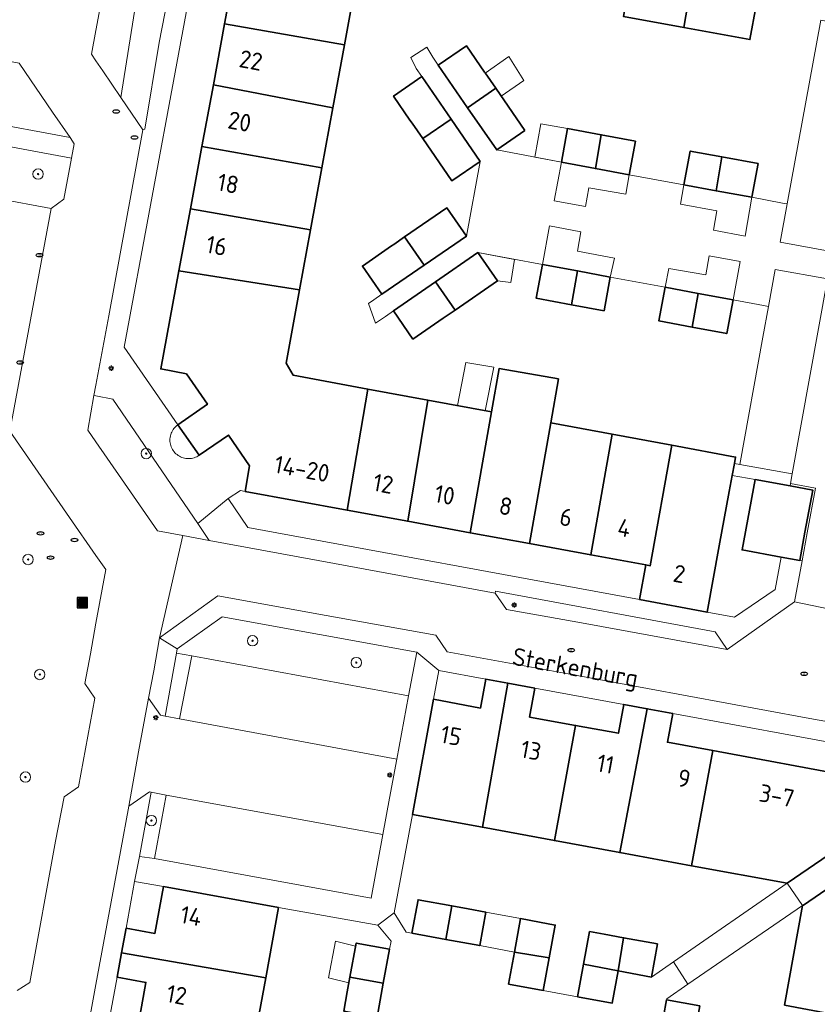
# Model space of a CAD drawing. Header units: metres. Extents: x 152610 to 160096, y 456114 to 462495.
# Tile 451 of 656: x 157994 to 158055, y 459899 to 459975. Entities that reach past the tile are written whole.
import ezdxf
from ezdxf.enums import TextEntityAlignment as Align

# ---------------------------------------------------------------- set-up
doc = ezdxf.new("R2010")
doc.units = ezdxf.units.M
doc.header["$LTSCALE"] = 0.5
doc.layers.get('0').update_dxf_attribs({"linetype": 'CONTINUOUS'})
for name, color, linetype, lineweight in [('B-PV-GR-BEPLANTING_CULTUUR_HEESTERS-GV', 251, 'CONTINUOUS', 18), ('B-PV-GR-BOOM-S', 251, 'CONTINUOUS', 25), ('B-PV-GR-HAAG-GV', 251, 'CONTINUOUS', 13), ('B-PV-IE-MEUBILAIR-S', 251, 'CONTINUOUS', 25), ('B-PV-IE-MEUBILAIR_WEGMEUBILAIR_AFVALBAK-S', 251, 'CONTINUOUS', 25), ('B-PV-OG-BEBOUWING-GV', 6, 'CONTINUOUS', 35), ('B-PV-OG-BEBOUWING-T18', 1, 'CONTINUOUS', 18), ('B-PV-OG-BEBOUWING_OVERBOUWING-GV', 251, 'CONTINUOUS', 18), ('B-PV-OG-BEBOUWING_SCHUUR-GV', 251, 'CONTINUOUS', 18), ('B-PV-OG-TERREIN_BEGROEID-GV', 251, 'CONTINUOUS', 18), ('B-PV-OG-TOPOGRAFIE-T18', 1, 'CONTINUOUS', 18), ('B-PV-VH-ONVERHARD_ZAND-GV', 251, 'CONTINUOUS', 18), ('B-PV-VH-OPENVERHARDING_BETONSTRAATSTEEN-GV', 251, 'CONTINUOUS', 18), ('B-PV-VH-OPENVERHARDING_TEGEL-GV', 251, 'CONTINUOUS', 18)]:
    doc.layers.add(name, color=color, linetype=linetype, lineweight=lineweight)
doc.styles.add('NLCS-ISO', font='NLCS-ISO.ttf')
doc.styles.add('NLCS-ISO-M750-T18', font='NLCS-ISO.ttf', dxfattribs={"height": 1.35})

# ---------------------------------------------------------------- blocks, each defined once
blk = doc.blocks.new('SIE-WEG_AFVALBAK-SO')
h = blk.add_hatch(color=256)
h.dxf.hatch_style = 1
h.paths.add_polyline_path([(-1.5, -1.5), (1.5, -1.5), (1.5, 1.5), (-1.5, 1.5)])
for points in [[(-2, -2), (2, -2), (2, 2), (-2, 2)], [(-1.5, -1.5), (1.5, -1.5), (1.5, 1.5), (-1.5, 1.5)]]:
    blk.add_lwpolyline(points, close=True)
blk = doc.blocks.new('SIE-MEUBILAIR_PAAL_LICHTMAST-SO')
for points in [[(-0.62, 0), (-1, 0)], [(-0.71, 0.71), (-0.44, 0.44)], [(0, 1), (0, 0.62)], [(0.44, 0.44), (0.71, 0.71)], [(1, 0), (0.62, 0)], [(-0.71, -0.71), (-0.44, -0.44)], [(0, -0.62), (0, -1)], [(0.44, -0.44), (0.71, -0.71)]]:
    blk.add_lwpolyline(points)
blk.add_circle((0, 0), 0.5)
blk = doc.blocks.new('SIE-MEUBILAIR_PUT_RIOOLPUT-SO')
blk.add_ellipse((0, 0), major_axis=(1.25, 0), ratio=0.54)
at = {"style": 'NLCS-ISO'}
blk.add_text('ri', height=0.75, dxfattribs=at).set_placement((-0.04, 0.07), align=Align.MIDDLE_CENTER)
blk = doc.blocks.new('SIE-MEUBILAIR_PUT_KOLK-SO')
blk.add_ellipse((0, 0), major_axis=(1.25, 0), ratio=0.54)
at = {"style": 'NLCS-ISO'}
blk.add_text('klk', height=0.75, dxfattribs=at).set_placement((0.03, 0), align=Align.MIDDLE_CENTER)
blk = doc.blocks.new('SGR-BOOM_GBKN-SO')
at = {"linetype": 'ByBlock', "lineweight": 18}
h = blk.add_hatch(color=0, dxfattribs=at)
h.dxf.hatch_style = 1
edge = h.paths.add_edge_path()
edge.add_arc((0, 0), 0.25, 0, 360)
at = {"color": 0, "linetype": 'ByBlock', "lineweight": 18}
for radius in [2, 0.25]:
    blk.add_circle((0, 0), radius, dxfattribs=at)
at = {"color": 0, "linetype": 'ByBlock', "lineweight": 18, "style": 'NLCS-ISO'}
blk.add_attdef('SOORT', (2.5, 0), '', height=1.5, dxfattribs=at)

msp = doc.modelspace()

# ---------------------------------------------------------------- linework, layer by layer
at = {"layer": 'B-PV-GR-BEPLANTING_CULTUUR_HEESTERS-GV', "flags": 128}
for points in [[(158001.919, 459968.754), (158004.03, 459982.16), (158001.17, 459980.18), (158000, 459973.919), (157999.66, 459972.1), (158000, 459971.592), (158000.53, 459970.8)], [(158024.65, 459926.13), (158009.7, 459928.83), (158006.25, 459926.37), (158006.193, 459926.054), (158007.36, 459925.84), (158024.02, 459922.78)]]:
    msp.add_lwpolyline(points, close=True, dxfattribs=at)
at = {"layer": 'B-PV-GR-HAAG-GV', "flags": 128}
for points in [[(158004.85, 459973), (158007.07, 459984.28), (158004.03, 459982.16), (158001.919, 459968.754), (158003.6, 459966.28), (158003.76, 459966.33)], [(158038.39, 459963.298), (158035.78, 459963.78), (158035.22, 459960.83), (158037.61, 459960.38), (158037.88, 459961.83), (158040.73, 459961.33), (158040.98, 459962.82)], [(158047.665, 459961.595), (158045.19, 459962.05), (158044.92, 459960.55), (158047.71, 459960.05), (158047.47, 459958.56), (158049.88, 459958.1), (158050.41, 459961.09)], [(158037.27, 459958.43), (158034.85, 459958.89), (158034.31, 459955.92), (158036.999, 459955.426), (158039.53, 459954.96), (158039.84, 459956.42), (158037, 459956.95)], [(158049.52, 459956.16), (158047.12, 459956.6), (158046.86, 459955.12), (158044.02, 459955.63), (158043.75, 459954.17), (158046.272, 459953.706), (158048.97, 459953.21)], [(158000, 459945.831), (157999.85, 459945.86), (157999.37, 459943.19), (158000, 459942.284), (158001.97, 459939.45), (158004.72, 459935.44), (158006.665, 459935.084), (158008.71, 459934.71), (158007.819, 459936.017), (158001.31, 459945.57)], [(158049.47, 459940.55), (158049.06, 459940.63), (158048.89, 459939.71), (158050.66, 459939.39), (158053.35, 459938.904), (158053.38, 459939.08), (158053.51, 459939.83)], [(158047.58, 459927.7), (158030.71, 459930.82), (158030.68, 459930.67), (158031.56, 459929.4), (158037.03, 459928.42), (158048.5, 459926.32)], [(158007.36, 459925.84), (158006.193, 459926.054), (158005.31, 459921.206), (158006.42, 459921)], [(158005.39, 459915.14), (158004.237, 459915.365), (158003.34, 459910.43), (158004.5, 459910.26)]]:
    msp.add_lwpolyline(points, close=True, dxfattribs=at)
at = {"layer": 'B-PV-OG-BEBOUWING-GV', "flags": 128}
for points in [[(158027.837, 459986.906), (158020.62, 459988.24), (158020.23, 459986.29), (158017.9, 459984.66), (158016.33, 459986.93), (158013.97, 459985.29), (158015.55, 459983.01), (158013.5, 459981.59), (158013.21, 459981.39), (158011.25, 459981.79), (158009.885, 459974.413), (158019.095, 459972.8), (158020.06, 459978.06), (158020.94, 459978.59), (158026.253, 459977.615), (158027.586, 459985.619)], [(158046.757, 459983.411), (158042.254, 459984.243), (158040.542, 459974.993), (158045.177, 459974.143)], [(158051.267, 459982.577), (158046.757, 459983.411), (158045.177, 459974.143), (158050.26, 459973.21), (158050.74, 459975.83), (158050.128, 459975.944)], [(158019.095, 459972.8), (158009.885, 459974.413), (158009.021, 459969.74), (158018.21, 459967.971)], [(158029.872, 459970.713), (158028.48, 459972.73), (158026.31, 459971.24), (158028.558, 459967.98), (158030.724, 459969.474), (158029.912, 459970.65)], [(158027.292, 459967.107), (158025.05, 459970.37), (158022.87, 459968.87), (158024.131, 459967.03), (158024.293, 459966.8), (158025.114, 459965.605)], [(158018.21, 459967.971), (158009.021, 459969.74), (158008.143, 459964.997), (158017.364, 459963.358)], [(158032.97, 459966.22), (158030.724, 459969.474), (158028.558, 459967.98), (158030.8, 459964.73)], [(158029.53, 459963.85), (158027.292, 459967.107), (158025.114, 459965.605), (158027.35, 459962.35)], [(158038.836, 459965.894), (158036.25, 459966.37), (158035.78, 459963.78), (158038.39, 459963.298)], [(158041.47, 459965.41), (158038.836, 459965.894), (158038.39, 459963.298), (158040.98, 459962.82)], [(158017.364, 459963.358), (158008.143, 459964.997), (158007.257, 459960.206), (158016.489, 459958.588)], [(158048.111, 459964.191), (158045.67, 459964.64), (158045.19, 459962.05), (158047.665, 459961.595)], [(158050.89, 459963.68), (158048.111, 459964.191), (158047.665, 459961.595), (158050.41, 459961.09)], [(158016.489, 459958.588), (158007.257, 459960.206), (158006.376, 459955.446), (158015.642, 459953.969)], [(158028.47, 459958.11), (158026.97, 459960.28), (158023.724, 459958.041), (158025.221, 459955.872)], [(158025.221, 459955.872), (158023.724, 459958.041), (158022.89, 459957.466), (158022.724, 459957.348), (158020.48, 459955.8), (158021.98, 459953.64)], [(158030.85, 459954.67), (158029.34, 459956.84), (158026.097, 459954.603), (158027.6, 459952.427)], [(158036.999, 459955.426), (158034.31, 459955.92), (158033.83, 459953.34), (158036.544, 459952.836)], [(158015.642, 459953.969), (158006.376, 459955.446), (158004.98, 459947.9), (158006.95, 459947.52), (158008.57, 459945.18), (158006.3, 459943.61), (158007.93, 459941.26), (158010.18, 459942.81), (158011.8, 459940.44), (158011.47, 459938.48), (158019.296, 459937.044), (158020.892, 459946.349), (158015.16, 459947.41), (158014.61, 459948.34)], [(158039.53, 459954.96), (158036.999, 459955.426), (158036.544, 459952.836), (158039.05, 459952.37)], [(158027.6, 459952.427), (158026.097, 459954.603), (158022.86, 459952.37), (158024.36, 459950.19), (158026.675, 459951.789)], [(158046.272, 459953.706), (158043.75, 459954.17), (158043.27, 459951.59), (158045.817, 459951.116)], [(158048.97, 459953.21), (158046.272, 459953.706), (158045.817, 459951.116), (158048.48, 459950.62)], [(158034.95, 459943.746), (158035.543, 459947.126), (158030.985, 459947.921), (158030.395, 459944.589), (158028.751, 459935.309), (158033.322, 459934.47)], [(158025.501, 459945.496), (158020.892, 459946.349), (158019.296, 459937.044), (158023.956, 459936.189)], [(158030.395, 459944.589), (158025.501, 459945.496), (158023.956, 459936.189), (158028.751, 459935.309)], [(158039.67, 459942.872), (158034.95, 459943.746), (158033.322, 459934.47), (158038.028, 459933.607)], [(158038.028, 459933.607), (158042.26, 459932.83), (158042.599, 459932.768), (158044.249, 459942.025), (158039.67, 459942.872)], [(158041.77, 459930.18), (158046.97, 459929.2), (158047.906, 459934.311), (158048.67, 459938.48), (158048.89, 459939.71), (158049.06, 459940.63), (158049.153, 459941.117), (158044.249, 459942.025), (158042.599, 459932.768), (158042.26, 459932.83)], [(158053.35, 459938.904), (158050.66, 459939.39), (158049.66, 459933.99), (158052.663, 459933.44), (158054.09, 459933.18), (158054.489, 459935.338), (158055.09, 459938.59)], [(158031.647, 459923.742), (158029.96, 459924.05), (158029.55, 459921.83), (158025.95, 459922.5), (158024.33, 459913.65), (158029.697, 459912.664)], [(158033.74, 459923.36), (158031.647, 459923.742), (158029.697, 459912.664), (158035.239, 459911.645), (158036.864, 459920.492), (158033.33, 459921.14)], [(158042.366, 459921.779), (158040.56, 459922.11), (158040.15, 459919.89), (158036.864, 459920.492), (158035.239, 459911.645), (158040.257, 459910.723)], [(158044.33, 459921.42), (158042.366, 459921.779), (158040.257, 459910.723), (158045.764, 459909.712), (158047.404, 459918.554), (158043.92, 459919.2)], [(158058.15, 459916.56), (158047.404, 459918.554), (158045.764, 459909.712), (158053.12, 459908.36), (158055.778, 459910.192), (158057.15, 459911.14)], [(158062.847, 459908.591), (158058.36, 459909.42), (158054.369, 459906.681), (158054.31, 459906.64), (158052.918, 459898.991), (158061.743, 459897.334), (158063.096, 459904.731), (158066.951, 459904.018), (158067.632, 459907.702), (158067.633, 459907.706), (158063.77, 459908.42), (158063.206, 459908.524)], [(158014.04, 459906.5), (158005.19, 459908.1), (158004.53, 459904.5), (158002.31, 459904.9), (158001.965, 459903.01), (158013.044, 459901.097)], [(158026.882, 459904.05), (158027.355, 459906.621), (158024.75, 459907.1), (158024.28, 459904.53)], [(158026.882, 459904.05), (158029.49, 459903.57), (158029.96, 459906.14), (158028.593, 459906.393), (158027.355, 459906.621)], [(158034.087, 459905.372), (158032.62, 459905.64), (158032.155, 459903.072), (158034.84, 459902.64), (158035.3, 459905.15)], [(158039.06, 459904.447), (158037.94, 459904.65), (158037.475, 459902.144), (158040.13, 459901.62), (158040.55, 459904.175)], [(158022.56, 459903.29), (158020, 459903.76), (158019.52, 459901.15), (158022.084, 459900.677)], [(158043.16, 459903.7), (158040.55, 459904.175), (158040.13, 459901.62), (158042.69, 459901.15)], [(158013.044, 459901.097), (158001.965, 459903.01), (158001.624, 459901.139), (158003.84, 459900.74), (158003.234, 459897.431), (158012.074, 459895.836)], [(158034.84, 459902.64), (158032.155, 459903.072), (158031.71, 459900.61), (158034.38, 459900.13)], [(158040.13, 459901.62), (158037.475, 459902.144), (158037.01, 459899.64), (158039.68, 459899.15)], [(158022.084, 459900.677), (158019.52, 459901.15), (158019.311, 459900.015), (158019.04, 459898.54), (158021.61, 459898.07)], [(158046.4, 459898.93), (158043.84, 459899.39), (158043.38, 459896.83), (158040.91, 459897.28), (158040.42, 459894.62), (158042.925, 459894.174), (158043.386, 459896.815), (158045.915, 459896.33)]]:
    msp.add_lwpolyline(points, close=True, dxfattribs=at)
at = {"layer": 'B-PV-OG-BEBOUWING_OVERBOUWING-GV', "flags": 128}
for points in [[(158036.25, 459966.37), (158034.191, 459966.749), (158033.732, 459964.171), (158035.78, 459963.78)], [(158032.17, 459956.316), (158029.34, 459956.84), (158030.85, 459954.67), (158031.874, 459954.542)], [(158057.281, 459910.941), (158057.15, 459911.14), (158055.778, 459910.192), (158053.12, 459908.36), (158054.31, 459906.64), (158054.369, 459906.681), (158058.36, 459909.42), (158058.164, 459909.725)], [(158032.62, 459905.64), (158029.96, 459906.14), (158029.49, 459903.57), (158032.155, 459903.072)], [(158019.959, 459903.537), (158018.408, 459903.922), (158017.868, 459901.08), (158019.44, 459900.716), (158019.52, 459901.15)]]:
    msp.add_lwpolyline(points, close=True, dxfattribs=at)
at = {"layer": 'B-PV-OG-BEBOUWING_SCHUUR-GV', "flags": 128}
for points in [[(158032.878, 459970.08), (158031.735, 459971.921), (158029.92, 459970.639), (158030.724, 459969.474), (158031.15, 459968.857)], [(158030.575, 459948.041), (158028.434, 459948.394), (158027.779, 459945.074), (158029.923, 459944.676)]]:
    msp.add_lwpolyline(points, close=True, dxfattribs=at)
at = {"layer": 'B-PV-OG-TERREIN_BEGROEID-GV', "flags": 128}
for points in [[(157994.1, 459971.4), (157989.82, 459972.2), (157987.71, 459970.73), (157984.21, 459968.26), (157998.01, 459965.68), (157996.67, 459967.64)], [(157992.887, 459965.07), (157992.692, 459963.942), (157992.505, 459962.834), (157992.426, 459961.111), (157992.406, 459961), (157996.56, 459960.24), (157997.54, 459960.94), (157998.12, 459964.09)]]:
    msp.add_lwpolyline(points, close=True, dxfattribs=at)
msp.add_lwpolyline([(157993.94, 459900.11), (157994.93, 459900.74), (157996.9, 459911.6), (157997.56, 459915.01), (157998.65, 459915.77), (157999.91, 459922.6), (157999.15, 459923.71), (157999.57, 459926), (158000, 459928.358), (158000.75, 459932.47), (158000, 459933.549), (157997.97, 459936.47), (157993.381, 459943.104)], dxfattribs=at)
at = {"layer": 'B-PV-VH-ONVERHARD_ZAND-GV', "flags": 128}
for points in [[(158004.85, 459973), (158007.07, 459984.28), (158004.03, 459982.16), (158001.919, 459968.754), (158003.6, 459966.28), (158003.76, 459966.33)], [(158038.39, 459963.298), (158035.78, 459963.78), (158035.22, 459960.83), (158037.61, 459960.38), (158037.88, 459961.83), (158040.73, 459961.33), (158040.98, 459962.82)], [(158047.665, 459961.595), (158045.19, 459962.05), (158044.92, 459960.55), (158047.71, 459960.05), (158047.47, 459958.56), (158049.88, 459958.1), (158050.41, 459961.09)], [(158037.27, 459958.43), (158034.85, 459958.89), (158034.31, 459955.92), (158036.999, 459955.426), (158039.53, 459954.96), (158039.84, 459956.42), (158037, 459956.95)], [(158049.52, 459956.16), (158047.12, 459956.6), (158046.86, 459955.12), (158044.02, 459955.63), (158043.75, 459954.17), (158046.272, 459953.706), (158048.97, 459953.21)], [(158000, 459945.831), (157999.85, 459945.86), (157999.37, 459943.19), (158000, 459942.284), (158001.97, 459939.45), (158004.72, 459935.44), (158006.665, 459935.084), (158008.71, 459934.71), (158007.819, 459936.017), (158001.31, 459945.57)], [(158049.47, 459940.55), (158049.06, 459940.63), (158048.89, 459939.71), (158050.66, 459939.39), (158053.35, 459938.904), (158053.38, 459939.08), (158053.51, 459939.83)], [(158047.58, 459927.7), (158030.71, 459930.82), (158030.68, 459930.67), (158031.56, 459929.4), (158037.03, 459928.42), (158048.5, 459926.32)], [(158007.36, 459925.84), (158006.193, 459926.054), (158005.31, 459921.206), (158006.42, 459921)], [(158005.39, 459915.14), (158004.237, 459915.365), (158003.34, 459910.43), (158004.5, 459910.26)]]:
    msp.add_lwpolyline(points, close=True, dxfattribs=at)
at = {"layer": 'B-PV-VH-OPENVERHARDING_BETONSTRAATSTEEN-GV', "flags": 128}
for points in [[(157998.89, 459894.52), (158000, 459900.568), (158001.88, 459910.81), (158002.52, 459914.3), (158003.277, 459918.458), (158004.03, 459922.6), (158004.44, 459924.7), (158004.89, 459927.22), (158006.665, 459935.084), (158004.72, 459935.44), (158001.97, 459939.45), (158000, 459942.284), (157999.37, 459943.19), (157999.85, 459945.86), (158000, 459946.656), (158001, 459951.97), (158003.6, 459966.28), (158001.919, 459968.754), (158000.53, 459970.8), (158000, 459971.592), (157999.66, 459972.1), (158000, 459973.919), (158001.17, 459980.18)], [(157994.1, 459971.4), (157996.67, 459967.64), (157998.01, 459965.68), (157998.32, 459965.21), (157998.12, 459964.09), (157997.54, 459960.94), (157996.56, 459960.24), (157993.381, 459943.104), (157997.97, 459936.47), (158000, 459933.549), (158000.75, 459932.47), (158000, 459928.358), (157999.57, 459926), (157999.15, 459923.71), (157999.91, 459922.6), (157998.65, 459915.77), (157997.56, 459915.01), (157996.9, 459911.6), (157994.93, 459900.74), (157993.94, 459900.11)], [(158056.279, 459929.462), (158053.68, 459930), (158048.5, 459926.32), (158037.03, 459928.42), (158031.56, 459929.4), (158030.68, 459930.67), (158018.34, 459932.94), (158008.71, 459934.71), (158006.665, 459935.084), (158004.89, 459927.22), (158009.37, 459930.46), (158017.68, 459928.95), (158026.12, 459927.43), (158027, 459926.15), (158036.28, 459924.45), (158054.57, 459921.08), (158061.86, 459919.76)]]:
    msp.add_lwpolyline(points, dxfattribs=at)
for points in [[(158057.137, 459974.442), (158055.72, 459974.7), (158053.124, 459960.586), (158052.58, 459957.63), (158056.62, 459956.9), (158059.753, 459973.967)], [(157996.56, 459960.24), (157992.406, 459961), (157991.806, 459957.73), (157991.734, 459957.325), (157990.635, 459951.414), (157990.562, 459951.01), (157989.31, 459944.276), (157993.1, 459943.51), (157993.381, 459943.104)], [(158056.22, 459954.82), (158052.2, 459955.53), (158051.689, 459952.703), (158051.26, 459950.33), (158049.47, 459940.55), (158053.51, 459939.83)], [(158061.19, 459953.93), (158056.22, 459954.82), (158053.51, 459939.83), (158053.38, 459939.08), (158055.3, 459938.72), (158054.665, 459935.306), (158054.264, 459933.148), (158053.68, 459930), (158056.279, 459929.462), (158058.17, 459929.07), (158058.769, 459932.343), (158059.162, 459934.491), (158059.164, 459934.501), (158059.493, 459936.307), (158059.89, 459938.47), (158058.63, 459940.22), (158058.72, 459940.75), (158058.83, 459941.37)], [(158024.02, 459922.78), (158007.36, 459925.84), (158006.42, 459921), (158023.12, 459917.89)], [(158004.96, 459921.27), (158004.03, 459922.6), (158003.277, 459918.458), (158002.52, 459914.3), (158004.11, 459915.39), (158004.237, 459915.365), (158005.39, 459915.14), (158022.048, 459912.11), (158022.567, 459914.91), (158023.12, 459917.89), (158006.42, 459921), (158005.31, 459921.206)], [(158022.048, 459912.11), (158005.39, 459915.14), (158004.5, 459910.26), (158021.14, 459907.21)]]:
    msp.add_lwpolyline(points, close=True, dxfattribs=at)
at = {"layer": 'B-PV-VH-OPENVERHARDING_TEGEL-GV', "flags": 128}
for points in [[(158007.07, 459984.28), (158004.85, 459973), (158003.76, 459966.33), (158003.6, 459966.28), (158001, 459951.97), (158000, 459946.656), (157999.85, 459945.86), (158000, 459945.831), (158001.31, 459945.57), (158007.819, 459936.017), (158010.17, 459937.94), (158011.11, 459938.54), (158011.47, 459938.48), (158011.8, 459940.44), (158010.18, 459942.81), (158007.93, 459941.26), (158007.84, 459941.202), (158007.746, 459941.152), (158007.648, 459941.108), (158007.547, 459941.072), (158007.444, 459941.043), (158007.339, 459941.023), (158007.233, 459941.01), (158007.126, 459941.005), (158007.02, 459941.008), (158006.913, 459941.019), (158006.808, 459941.038), (158006.705, 459941.065), (158006.603, 459941.1), (158006.505, 459941.142), (158006.41, 459941.191), (158006.319, 459941.247), (158006.232, 459941.31), (158006.151, 459941.379), (158006.075, 459941.454), (158006.004, 459941.534), (158005.94, 459941.62), (158005.882, 459941.71), (158005.832, 459941.804), (158005.788, 459941.902), (158005.752, 459942.003), (158005.723, 459942.106), (158005.703, 459942.21), (158005.69, 459942.317), (158005.685, 459942.424), (158005.688, 459942.53), (158005.699, 459942.637), (158005.718, 459942.742), (158005.745, 459942.845), (158005.78, 459942.947), (158005.822, 459943.045), (158005.871, 459943.14), (158005.927, 459943.231), (158005.99, 459943.318), (158006.059, 459943.399), (158006.134, 459943.475), (158006.214, 459943.546), (158006.3, 459943.61), (158002.17, 459949.58), (158008.25, 459982.34)], [(158056.62, 459956.9), (158052.58, 459957.63), (158053.124, 459960.586), (158052.77, 459960.65), (158050.41, 459961.09), (158049.88, 459958.1), (158047.47, 459958.56), (158047.71, 459960.05), (158044.92, 459960.55), (158045.19, 459962.05), (158040.98, 459962.82), (158040.73, 459961.33), (158037.88, 459961.83), (158037.61, 459960.38), (158035.22, 459960.83), (158035.78, 459963.78), (158030.8, 459964.73), (158028.558, 459967.98), (158026.31, 459971.24), (158025.88, 459971.86), (158025.424, 459972.64), (158024.19, 459971.833), (158024.62, 459970.99), (158025.05, 459970.37), (158027.292, 459967.107), (158029.53, 459963.85), (158028.47, 459958.11), (158025.221, 459955.872), (158021.98, 459953.64), (158021.36, 459953.21), (158020.94, 459952.926), (158021.484, 459951.419), (158022.24, 459951.94), (158022.86, 459952.37), (158026.097, 459954.603), (158029.34, 459956.84), (158034.31, 459955.92), (158034.85, 459958.89), (158037.27, 459958.43), (158037, 459956.95), (158039.84, 459956.42), (158039.53, 459954.96), (158043.75, 459954.17), (158044.02, 459955.63), (158046.86, 459955.12), (158047.12, 459956.6), (158049.52, 459956.16), (158048.97, 459953.21), (158051.31, 459952.77), (158051.689, 459952.703), (158052.2, 459955.53), (158056.22, 459954.82)], [(158061.86, 459919.76), (158054.57, 459921.08), (158036.28, 459924.45), (158027, 459926.15), (158026.12, 459927.43), (158017.68, 459928.95), (158009.37, 459930.46), (158004.89, 459927.22), (158006.25, 459926.37), (158009.7, 459928.83), (158024.65, 459926.13), (158026.36, 459924.72), (158029.96, 459924.05), (158031.647, 459923.742), (158033.74, 459923.36), (158040.56, 459922.11), (158042.366, 459921.779), (158044.33, 459921.42), (158058.56, 459918.79)], [(158043.38, 459896.83), (158043.84, 459899.39), (158043.86, 459899.49), (158045.474, 459900.594), (158044.395, 459902.329), (158042.69, 459901.15), (158040.13, 459901.62), (158039.68, 459899.15), (158037.01, 459899.64), (158034.38, 459900.13), (158031.71, 459900.61), (158032.155, 459903.072), (158029.49, 459903.57), (158026.882, 459904.05), (158024.28, 459904.53), (158023.84, 459904.61), (158022.93, 459906.09), (158021.66, 459905.14), (158022.68, 459903.91), (158022.56, 459903.29), (158022.084, 459900.677), (158021.61, 459898.07)]]:
    msp.add_lwpolyline(points, dxfattribs=at)
for points in [[(157998.01, 459965.68), (157984.21, 459968.26), (157982.64, 459967.15), (157982.69, 459966.98), (157992.887, 459965.07), (157998.12, 459964.09), (157998.32, 459965.21)], [(158041.77, 459930.18), (158011.67, 459935.7), (158010.17, 459937.94), (158007.819, 459936.017), (158008.71, 459934.71), (158018.34, 459932.94), (158030.68, 459930.67), (158030.71, 459930.82), (158047.58, 459927.7), (158048.5, 459926.32), (158053.68, 459930), (158054.264, 459933.148), (158054.09, 459933.18), (158052.663, 459933.44), (158052.2, 459930.93), (158049.08, 459928.81), (158046.97, 459929.2)], [(158006.25, 459926.37), (158004.89, 459927.22), (158004.44, 459924.7), (158004.03, 459922.6), (158004.96, 459921.27), (158005.31, 459921.206), (158006.193, 459926.054)], [(158026.36, 459924.72), (158024.65, 459926.13), (158024.02, 459922.78), (158023.12, 459917.89), (158022.567, 459914.91), (158022.048, 459912.11), (158021.14, 459907.21), (158004.5, 459910.26), (158003.34, 459910.43), (158002.97, 459908.5), (158005.19, 459908.1), (158014.04, 459906.5), (158021.66, 459905.14), (158022.93, 459906.09), (158024.33, 459913.65), (158025.95, 459922.5)], [(158004.237, 459915.365), (158004.11, 459915.39), (158002.52, 459914.3), (158001.88, 459910.81), (158000, 459900.568), (157998.89, 459894.52), (157996.23, 459880.15), (157996.82, 459879.27), (158000, 459878.693), (158001.28, 459878.46), (158002.93, 459878.27), (158005.83, 459877.78), (158006.85, 459878.49), (158005.66, 459880.22), (158004.66, 459879.52), (158000, 459880.389), (157997.9, 459880.78), (157998.009, 459881.475), (158000, 459892.308), (158001.624, 459901.139), (158001.965, 459903.01), (158002.31, 459904.9), (158002.97, 459908.5), (158003.34, 459910.43)], [(158044.395, 459902.329), (158045.474, 459900.594), (158054.31, 459906.64), (158054.369, 459906.681), (158058.36, 459909.42), (158058.164, 459909.725), (158057.281, 459910.941), (158057.15, 459911.14), (158055.778, 459910.192), (158053.12, 459908.36)]]:
    msp.add_lwpolyline(points, close=True, dxfattribs=at)

# ---------------------------------------------------------------- block references
at = {"layer": 'B-PV-GR-BOOM-S', "xscale": 0.2, "yscale": 0.2, "zscale": 0.2}
for p in [(157995.55, 459962.88), (158003.869, 459941.388), (157994.78, 459933.25), (158012.04, 459927), (158020.01, 459925.32), (157995.68, 459924.41), (157994.58, 459916.52), (158004.26, 459913.18)]:
    msp.add_blockref('SGR-BOOM_GBKN-SO', p, dxfattribs=at)
at = {"layer": 'B-PV-IE-MEUBILAIR-S', "xscale": 0.2, "yscale": 0.2, "zscale": 0.2}
for name, p in [('SIE-MEUBILAIR_PUT_RIOOLPUT-SO', (158001.548, 459967.689)), ('SIE-MEUBILAIR_PUT_RIOOLPUT-SO', (158002.959, 459965.691)), ('SIE-MEUBILAIR_PUT_KOLK-SO', (157995.668, 459956.648)), ('SIE-MEUBILAIR_PUT_KOLK-SO', (157994.181, 459948.387)), ('SIE-MEUBILAIR_PAAL_LICHTMAST-SO', (158001.175, 459947.954)), ('SIE-MEUBILAIR_PUT_RIOOLPUT-SO', (157995.743, 459935.259)), ('SIE-MEUBILAIR_PUT_RIOOLPUT-SO', (157998.348, 459934.748)), ('SIE-MEUBILAIR_PUT_RIOOLPUT-SO', (157996.515, 459933.389)), ('SIE-MEUBILAIR_PAAL_LICHTMAST-SO', (158032.142, 459929.747)), ('SIE-MEUBILAIR_PUT_RIOOLPUT-SO', (158036.532, 459926.283)), ('SIE-MEUBILAIR_PUT_RIOOLPUT-SO', (158054.431, 459924.46)), ('SIE-MEUBILAIR_PAAL_LICHTMAST-SO', (158004.596, 459921.091)), ('SIE-MEUBILAIR_PAAL_LICHTMAST-SO', (158022.576, 459916.679))]:
    msp.add_blockref(name, p, dxfattribs=at)
at = {"layer": 'B-PV-IE-MEUBILAIR_WEGMEUBILAIR_AFVALBAK-S', "xscale": 0.2, "yscale": 0.2, "zscale": 0.2}
msp.add_blockref('SIE-WEG_AFVALBAK-SO', (157998.962, 459929.93), dxfattribs=at)

# ---------------------------------------------------------------- texts
at = {"layer": 'B-PV-OG-BEBOUWING-T18', "style": 'NLCS-ISO-M750-T18'}
for s, rotation, p in [('22', 349.5, (158011.911, 459971.622)), ('20', 349.5, (158011.04, 459966.913)), ('18', 349.5, (158010.158, 459962.147)), ('16', 349.5, (158009.275, 459957.371)), ('14-20', 349.6, (158015.834, 459940.221)), ('12', 349.6, (158022.077, 459939.075)), ('10', 349.6, (158026.805, 459938.208)), ('8', 349.6, (158031.488, 459937.348)), ('6', 349.6, (158036.126, 459936.497)), ('4', 349.6, (158040.595, 459935.678)), ('2', 349.3, (158044.833, 459932.147)), ('15', 349.5, (158027.293, 459919.707)), ('13', 349.6, (158033.436, 459918.577)), ('11', 349.6, (158039.162, 459917.529)), ('9', 349.5, (158045.206, 459916.419)), ('3-7', 349.5, (158052.321, 459915.099)), ('14', 349.6, (158007.319, 459905.849)), ('12', 349.6, (158006.206, 459899.782))]:
    msp.add_text(s, height=1.35, rotation=rotation, dxfattribs=at).set_placement(p, align=Align.MIDDLE)
at = {"layer": 'B-PV-OG-TOPOGRAFIE-T18', "style": 'NLCS-ISO-M750-T18'}
msp.add_text('Sterkenburg', height=1.35, rotation=349.7, dxfattribs=at).set_placement((158036.813, 459924.758), align=Align.MIDDLE)

doc.saveas('drawing.dxf')
